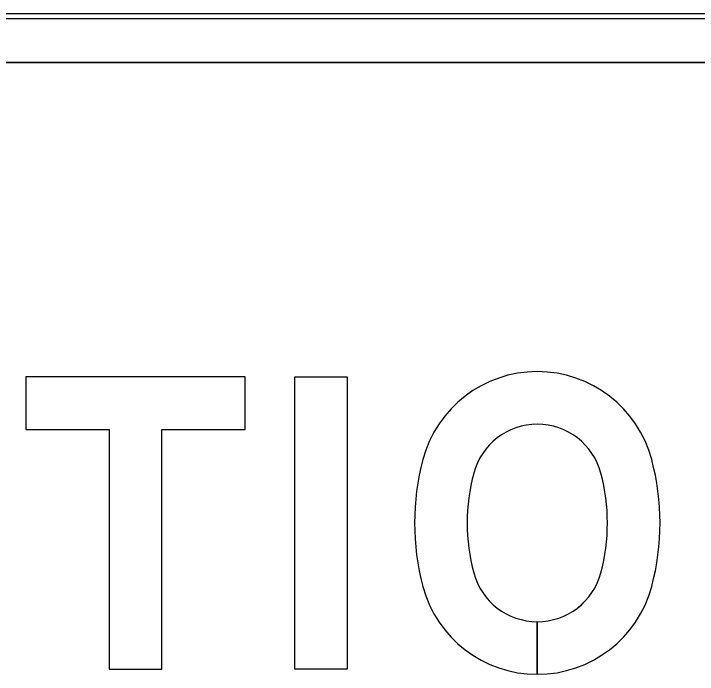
# Model space of a CAD drawing. Extents: x 2149961 to 2150220, y 145114 to 145240.
# Drawn here: x 2150205.616 to 2150207.955, y 145144.557 to 145146.817 of the extents above; entities that cross this region are included whole.
import ezdxf

# ---------------------------------------------------------------- set-up
doc = ezdxf.new("R2010")
doc.units = 0
for name, color, linetype in [('GSBWFILL', 7, 'Continuous'), ('GSCOLORFILL', 7, 'Continuous'), ('GSOUTLINE', 7, 'Continuous')]:
    doc.layers.add(name, color=color, linetype=linetype)

msp = doc.modelspace()

# ---------------------------------------------------------------- linework, layer by layer
at = {"layer": 'GSBWFILL'}
for p, q in [((2150211.9727, 145146.8166), (2150198.4727, 145146.8166)), ((2150198.4727, 145146.6499), (2150211.9727, 145146.6499)), ((2150207.4077, 145144.5574), (2150207.4077, 145144.7374)), ((2150207.4077, 145144.7374), (2150207.4077, 145144.5574))]:
    msp.add_line(p, q, dxfattribs=at)
for points in [[(2150205.6577, 145145.3949), (2150205.9427, 145145.3949), (2150205.9427, 145144.5749), (2150206.1227, 145144.5749), (2150206.1227, 145145.3949), (2150206.4077, 145145.3949), (2150206.4077, 145145.5749), (2150205.6577, 145145.5749)], [(2150206.5777, 145144.5749), (2150206.5777, 145145.5749), (2150206.7577, 145145.5749), (2150206.7577, 145144.5749)]]:
    msp.add_lwpolyline(points, close=True, dxfattribs=at)
for centre, radius, start, end in [((2150207.4077, 145145.1872), 0.4053, 14.9618, 165.0382), ((2150207.4077, 145145.1872), 0.2253, 14.9618, 165.0382), ((2150207.8277, 145145.0749), 0.84, 165.0382, 194.9618), ((2150206.9877, 145145.0749), 0.84, 345.0382, 14.9618), ((2150207.8277, 145145.0749), 0.66, 165.0382, 194.9618), ((2150206.9877, 145145.0749), 0.66, 345.0382, 14.9618), ((2150207.4077, 145144.9627), 0.2253, 194.9618, 270), ((2150207.4077, 145144.9627), 0.2253, 270.0127, 345.0382), ((2150207.4077, 145144.9627), 0.4053, 194.9618, 270), ((2150207.4077, 145144.9627), 0.4053, 270.0071, 345.0382)]:
    msp.add_arc(centre, radius, start, end, dxfattribs=at)
at = {"layer": 'GSCOLORFILL'}
for p, q in [((2150211.9727, 145146.8166), (2150198.4727, 145146.8166)), ((2150211.9727, 145146.8166), (2150198.4727, 145146.8166)), ((2150211.9727, 145146.8166), (2150198.4727, 145146.8166)), ((2150198.4727, 145146.7999), (2150211.9727, 145146.7999)), ((2150198.4727, 145146.6499), (2150211.9727, 145146.6499)), ((2150207.4077, 145144.5574), (2150207.4077, 145144.7374)), ((2150207.4077, 145144.7374), (2150207.4077, 145144.5574))]:
    msp.add_line(p, q, dxfattribs=at)
for points in [[(2150205.6577, 145145.3949), (2150205.9427, 145145.3949), (2150205.9427, 145144.5749), (2150206.1227, 145144.5749), (2150206.1227, 145145.3949), (2150206.4077, 145145.3949), (2150206.4077, 145145.5749), (2150205.6577, 145145.5749)], [(2150206.5777, 145144.5749), (2150206.5777, 145145.5749), (2150206.7577, 145145.5749), (2150206.7577, 145144.5749)]]:
    msp.add_lwpolyline(points, close=True, dxfattribs=at)
for centre, radius, start, end in [((2150207.4077, 145145.1872), 0.4053, 14.9618, 165.0382), ((2150207.4077, 145145.1872), 0.2253, 14.9618, 165.0382), ((2150207.8277, 145145.0749), 0.84, 165.0382, 194.9618), ((2150206.9877, 145145.0749), 0.84, 345.0382, 14.9618), ((2150207.8277, 145145.0749), 0.66, 165.0382, 194.9618), ((2150206.9877, 145145.0749), 0.66, 345.0382, 14.9618), ((2150207.4077, 145144.9627), 0.2253, 194.9618, 270), ((2150207.4077, 145144.9627), 0.2253, 270.0127, 345.0382), ((2150207.4077, 145144.9627), 0.4053, 194.9618, 270), ((2150207.4077, 145144.9627), 0.4053, 270.0071, 345.0382)]:
    msp.add_arc(centre, radius, start, end, dxfattribs=at)
at = {"layer": 'GSOUTLINE'}
for p, q in [((2150211.9727, 145146.8166), (2150198.4727, 145146.8166)), ((2150211.9727, 145146.6499), (2150198.4727, 145146.6499))]:
    msp.add_line(p, q, dxfattribs=at)
for points in [[(2150205.6577, 145145.3949), (2150205.9427, 145145.3949), (2150205.9427, 145144.5749), (2150206.1227, 145144.5749), (2150206.1227, 145145.3949), (2150206.4077, 145145.3949), (2150206.4077, 145145.5749), (2150205.6577, 145145.5749)], [(2150206.5777, 145144.5749), (2150206.5777, 145145.5749), (2150206.7577, 145145.5749), (2150206.7577, 145144.5749)]]:
    msp.add_lwpolyline(points, close=True, dxfattribs=at)
for centre, radius, start, end in [((2150207.4077, 145145.1872), 0.4053, 14.9618, 165.0382), ((2150207.4077, 145145.1872), 0.2253, 14.9618, 165.0382), ((2150207.8277, 145145.0749), 0.84, 165.0382, 194.9618), ((2150206.9877, 145145.0749), 0.84, 345.0382, 14.9618), ((2150207.8277, 145145.0749), 0.66, 165.0382, 194.9618), ((2150206.9877, 145145.0749), 0.66, 345.0382, 14.9618), ((2150207.4077, 145144.9627), 0.2253, 194.9618, 345.0382), ((2150207.4077, 145144.9627), 0.4053, 194.9618, 345.0382)]:
    msp.add_arc(centre, radius, start, end, dxfattribs=at)

doc.saveas('drawing.dxf')
